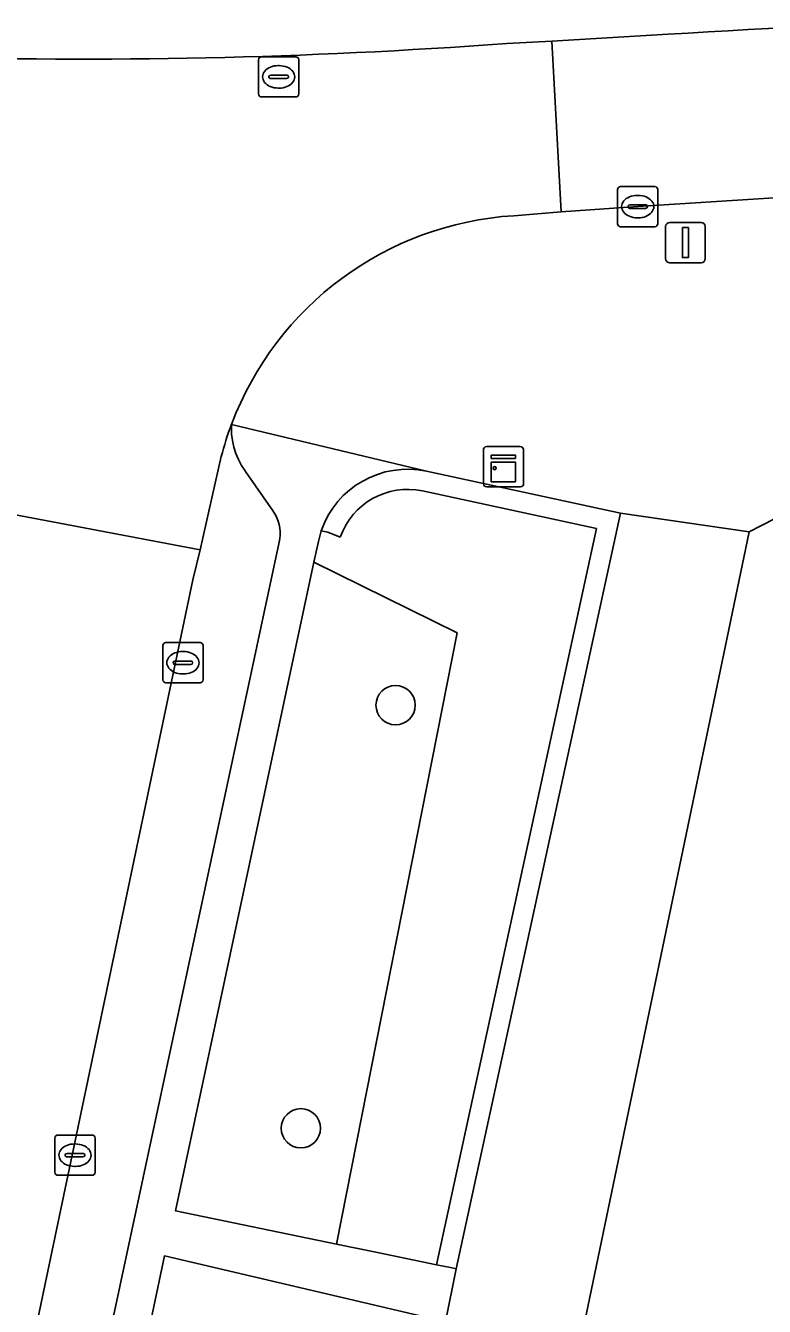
# Model space of a CAD drawing. Extents: x 160856 to 161310, y 384024 to 384878.
# Drawn here: x 161150.2 to 161168.6, y 384821.08 to 384852.96 of the extents above; entities that cross this region are included whole.
import ezdxf

# ---------------------------------------------------------------- set-up
doc = ezdxf.new("R2010")
doc.units = 0
for name, color, linetype in [('IMGEO_Berm_groen', 7, 'Continuous'), ('IMGEO_Boom', 7, 'Continuous'), ('IMGEO_Groenvoorziening', 7, 'Continuous'), ('IMGEO_Haag', 7, 'Continuous'), ('IMGEO_Kast', 7, 'Continuous'), ('IMGEO_Kolk', 7, 'Continuous'), ('IMGEO_Lichtmast', 7, 'Continuous'), ('IMGEO_Pand', 7, 'Continuous'), ('IMGEO_Parkeervlak_open', 7, 'Continuous'), ('IMGEO_Rijbaan_lokaal_gesloten', 7, 'Continuous'), ('IMGEO_Rijbaan_lokaal_open', 7, 'Continuous'), ('IMGEO_Rioolput', 7, 'Continuous'), ('IMGEO_Voetpad_open', 7, 'Continuous')]:
    doc.layers.add(name, color=color, linetype=linetype)

msp = doc.modelspace()

# ---------------------------------------------------------------- linework, layer by layer
at = {"layer": 'IMGEO_Berm_groen'}
msp.add_lwpolyline([(161162.185, 384852.52), (161163.31, 384852.581), (161166.204, 384852.749)], dxfattribs=at)
for centre, radius, start, end in [((161179.652, 384639.897), 213.276, 89.3119, 93.61507), ((161151.619, 384994.813), 142.684, 268.22095, 274.24686)]:
    msp.add_arc(centre, radius, start, end, dxfattribs=at)
at = {"layer": 'IMGEO_Boom'}
for centre in [(161159.416, 384836.047), (161157.057, 384825.513)]:
    msp.add_circle(centre, 0.489, dxfattribs=at)
at = {"layer": 'IMGEO_Groenvoorziening'}
for points in [[(161160.084, 384841.38), (161164.421, 384840.444), (161160.434, 384822.118), (161160.787, 384822.045), (161160.924, 384822.017), (161165.016, 384840.827), (161160.189, 384841.869)], [(161158.039, 384840.227), (161157.731, 384840.354), (161157.566, 384840.39), (161157.492, 384840.125), (161157.382, 384839.611), (161160.95, 384837.847), (161157.944, 384822.63), (161158.965, 384822.42), (161160.434, 384822.118), (161164.421, 384840.444), (161160.084, 384841.38)], [(161157.566, 384840.39), (161157.731, 384840.354), (161158.039, 384840.227)]]:
    msp.add_lwpolyline(points, dxfattribs=at)
for points in [[(161157.944, 384822.63), (161160.95, 384837.847), (161157.382, 384839.611), (161153.937, 384823.455)], [(161153.659, 384822.334), (161151.04, 384809.913), (161157.598, 384808.455), (161160.136, 384820.818)]]:
    msp.add_lwpolyline(points, close=True, dxfattribs=at)
for centre, radius, start, end in [((161159.712, 384839.65), 2.27, 77.8703, 160.9633), ((161159.713, 384839.648), 1.771, 77.9033, 160.9266), ((161159.713, 384839.648), 1.771, 77.9033, 160.9266)]:
    msp.add_arc(centre, radius, start, end, dxfattribs=at)
at = {"layer": 'IMGEO_Haag'}
for points in [[(161160.084, 384841.38), (161164.421, 384840.444), (161160.434, 384822.118), (161160.787, 384822.045), (161160.924, 384822.017), (161165.016, 384840.827), (161160.189, 384841.869)], [(161157.566, 384840.39), (161157.731, 384840.354), (161158.039, 384840.227)]]:
    msp.add_lwpolyline(points, dxfattribs=at)
for centre, radius, start, end in [((161159.712, 384839.65), 2.27, 77.8703, 160.9633), ((161159.713, 384839.648), 1.771, 77.9033, 160.9266)]:
    msp.add_arc(centre, radius, start, end, dxfattribs=at)
at = {"layer": 'IMGEO_Kast'}
for p, q in [((161161.605, 384841.558), (161161.605, 384842.399)), ((161161.605, 384842.399), (161161.605, 384841.558)), ((161161.68, 384842.483), (161162.521, 384842.483)), ((161162.521, 384842.483), (161161.68, 384842.483)), ((161162.605, 384842.408), (161162.605, 384841.567)), ((161162.605, 384841.567), (161162.605, 384842.408)), ((161162.53, 384841.483), (161161.689, 384841.483)), ((161161.689, 384841.483), (161162.53, 384841.483))]:
    msp.add_line(p, q, dxfattribs=at)
for points in [[(161161.8, 384842.273), (161162.4, 384842.273), (161162.4, 384842.188), (161161.8, 384842.188), (161161.8, 384842.273)], [(161161.8, 384842.098), (161162.4, 384842.098), (161162.4, 384841.609), (161161.8, 384841.609), (161161.8, 384842.098)]]:
    msp.add_lwpolyline(points, dxfattribs=at)
msp.add_circle((161161.884, 384841.947), 0.0377, dxfattribs=at)
for centre, start, end in [((161161.683, 384842.405), 92.4484, 184.2845), ((161161.683, 384842.405), 92.4484, 184.2845), ((161162.527, 384842.405), 2.4484, 94.2845), ((161162.527, 384842.405), 2.4484, 94.2845), ((161161.683, 384841.561), 182.4484, 274.2845), ((161161.683, 384841.561), 182.4484, 274.2845), ((161162.527, 384841.561), 272.4484, 4.2845), ((161162.527, 384841.561), 272.4484, 4.2845)]:
    msp.add_arc(centre, 0.0779, start, end, dxfattribs=at)
at = {"layer": 'IMGEO_Kolk'}
for p, q in [((161165.023, 384848.958), (161165.875, 384848.958)), ((161164.948, 384848.032), (161164.948, 384848.884)), ((161165.436, 384848.738), (161165.461, 384848.738)), ((161165.949, 384848.884), (161165.949, 384848.032)), ((161165.207, 384848.452), (161165.207, 384848.464)), ((161165.645, 384848.415), (161165.247, 384848.415)), ((161165.25, 384848.501), (161165.648, 384848.501)), ((161165.691, 384848.464), (161165.691, 384848.452)), ((161165.875, 384847.958), (161165.023, 384847.958)), ((161165.459, 384848.178), (161165.434, 384848.178)), ((161153.618, 384836.677), (161153.618, 384837.529)), ((161153.693, 384837.603), (161154.545, 384837.603)), ((161154.619, 384837.529), (161154.619, 384836.677)), ((161153.877, 384837.097), (161153.877, 384837.109)), ((161153.92, 384837.146), (161154.318, 384837.146)), ((161154.106, 384837.383), (161154.131, 384837.383)), ((161154.361, 384837.109), (161154.361, 384837.097)), ((161154.315, 384837.06), (161153.917, 384837.06)), ((161154.129, 384836.823), (161154.104, 384836.823)), ((161154.545, 384836.603), (161153.693, 384836.603)), ((161151.004, 384825.344), (161151.856, 384825.344)), ((161150.929, 384824.418), (161150.929, 384825.27)), ((161151.417, 384825.124), (161151.442, 384825.124)), ((161151.93, 384825.27), (161151.93, 384824.418)), ((161151.188, 384824.838), (161151.188, 384824.85)), ((161151.626, 384824.801), (161151.228, 384824.801)), ((161151.231, 384824.887), (161151.629, 384824.887)), ((161151.672, 384824.85), (161151.672, 384824.838)), ((161151.856, 384824.344), (161151.004, 384824.344)), ((161151.44, 384824.564), (161151.415, 384824.564))]:
    msp.add_line(p, q, dxfattribs=at)
for points in [[(161165.023, 384848.958), (161165.875, 384848.958)], [(161164.948, 384848.032), (161164.948, 384848.884)], [(161165.949, 384848.884), (161165.949, 384848.032)], [(161165.875, 384847.958), (161165.023, 384847.958)], [(161153.618, 384836.677), (161153.618, 384837.529)], [(161153.693, 384837.603), (161154.545, 384837.603)], [(161154.619, 384837.529), (161154.619, 384836.677)], [(161154.545, 384836.603), (161153.693, 384836.603)], [(161151.004, 384825.344), (161151.856, 384825.344)], [(161150.929, 384824.418), (161150.929, 384825.27)], [(161151.93, 384825.27), (161151.93, 384824.418)], [(161151.856, 384824.344), (161151.004, 384824.344)]]:
    msp.add_lwpolyline(points, dxfattribs=at)
for centre, radius, start, end in [((161165.025, 384848.882), 0.0765, 91.552, 178.448), ((161165.025, 384848.882), 0.0765, 91.552, 178.448), ((161165.873, 384848.882), 0.0765, 1.552, 88.448), ((161165.873, 384848.882), 0.0765, 1.552, 88.448), ((161165.247, 384848.461), 0.0403, 85.8775, 175.7526), ((161165.244, 384848.451), 0.0366, 178.938, 274.7102), ((161165.648, 384848.458), 0.043, 264.8664, 352.4533), ((161165.652, 384848.463), 0.0386, 1.7309, 96.639), ((161165.025, 384848.034), 0.0765, 181.552, 268.448), ((161165.025, 384848.034), 0.0765, 181.552, 268.448), ((161165.873, 384848.034), 0.0765, 271.552, 358.448), ((161165.873, 384848.034), 0.0765, 271.552, 358.448), ((161153.695, 384837.527), 0.0765, 91.552, 178.448), ((161153.695, 384837.527), 0.0765, 91.552, 178.448), ((161154.543, 384837.527), 0.0765, 1.552, 88.448), ((161154.543, 384837.527), 0.0765, 1.552, 88.448), ((161153.917, 384837.106), 0.0403, 85.8775, 175.7526), ((161153.914, 384837.096), 0.0366, 178.938, 274.7102), ((161154.318, 384837.103), 0.043, 264.8664, 352.4533), ((161154.322, 384837.108), 0.0386, 1.7309, 96.639), ((161153.695, 384836.679), 0.0765, 181.552, 268.448), ((161153.695, 384836.679), 0.0765, 181.552, 268.448), ((161154.543, 384836.679), 0.0765, 271.552, 358.448), ((161154.543, 384836.679), 0.0765, 271.552, 358.448), ((161151.006, 384825.268), 0.0765, 91.552, 178.448), ((161151.006, 384825.268), 0.0765, 91.552, 178.448), ((161151.854, 384825.268), 0.0765, 1.552, 88.448), ((161151.854, 384825.268), 0.0765, 1.552, 88.448), ((161151.228, 384824.847), 0.0403, 85.8775, 175.7526), ((161151.225, 384824.837), 0.0366, 178.938, 274.7102), ((161151.629, 384824.844), 0.043, 264.8664, 352.4533), ((161151.633, 384824.849), 0.0386, 1.7309, 96.639), ((161151.006, 384824.42), 0.0765, 181.552, 268.448), ((161151.006, 384824.42), 0.0765, 181.552, 268.448), ((161151.854, 384824.42), 0.0765, 271.552, 358.448), ((161151.854, 384824.42), 0.0765, 271.552, 358.448)]:
    msp.add_arc(centre, radius, start, end, dxfattribs=at)
for centre, major_axis, ratio, start_param, end_param in [((161165.435, 384848.458), (-0.387, 0.002), 0.722429, 4.712389, 7.853982), ((161165.46, 384848.458), (-0.39, 0.002), 0.717154, 1.570796, 4.712389), ((161154.105, 384837.103), (-0.387, 0.002), 0.722429, 4.712389, 7.853982), ((161154.13, 384837.103), (-0.39, 0.002), 0.717154, 1.570796, 4.712389), ((161151.416, 384824.844), (-0.387, 0.002), 0.722429, 4.712389, 7.853982), ((161151.441, 384824.844), (-0.39, 0.002), 0.717154, 1.570796, 4.712389)]:
    msp.add_ellipse(centre, major_axis=major_axis, ratio=ratio, start_param=start_param, end_param=end_param, dxfattribs=at)
at = {"layer": 'IMGEO_Lichtmast'}
for p, q in [((161166.142, 384847.163), (161166.142, 384847.963)), ((161166.142, 384847.963), (161166.142, 384847.163)), ((161166.242, 384848.063), (161167.032, 384848.063)), ((161167.032, 384848.063), (161166.242, 384848.063)), ((161167.132, 384847.963), (161167.132, 384847.163)), ((161167.132, 384847.163), (161167.132, 384847.963)), ((161167.032, 384847.063), (161166.242, 384847.063)), ((161166.242, 384847.063), (161167.032, 384847.063))]:
    msp.add_line(p, q, dxfattribs=at)
msp.add_lwpolyline([(161166.562, 384847.938), (161166.712, 384847.938), (161166.712, 384847.188), (161166.562, 384847.188), (161166.562, 384847.938)], dxfattribs=at)
for centre, start, end in [((161166.242, 384847.963), 90, 180), ((161166.242, 384847.963), 90, 180), ((161167.032, 384847.963), 0, 90), ((161167.032, 384847.963), 360, 90), ((161166.242, 384847.163), 180, 270), ((161166.242, 384847.163), 180, 270), ((161167.032, 384847.163), 270, 0), ((161167.032, 384847.163), 270, 0)]:
    msp.add_arc(centre, 0.1, start, end, dxfattribs=at)
at = {"layer": 'IMGEO_Pand'}
msp.add_lwpolyline([(161172.208, 384823.263), (161171.448, 384823.43), (161169.715, 384823.812), (161170.574, 384827.84), (161170.917, 384829.449), (161172.87, 384829.037), (161174.422, 384828.71), (161174.436, 384828.749), (161175.609, 384831.855), (161178.275, 384838.914), (161176.648, 384839.532), (161169.502, 384841.015), (161168.221, 384840.36), (161163.699, 384818.637), (161171.345, 384816.953), (161171.368, 384817.061), (161171.533, 384817.012), (161172.203, 384820.051), (161172.021, 384820.105), (161172.056, 384820.271), (161171.572, 384820.377)], close=True, dxfattribs=at)
at = {"layer": 'IMGEO_Parkeervlak_open'}
for points in [[(161156.52, 384840.108), (161156.535, 384840.194), (161156.542, 384840.281), (161156.541, 384840.369), (161156.532, 384840.456), (161156.516, 384840.541), (161156.492, 384840.626), (161156.46, 384840.707), (161156.422, 384840.785), (161156.376, 384840.86), (161156.366, 384840.875), (161155.68, 384841.865), (161155.67, 384841.878), (161155.58, 384842.016), (161155.503, 384842.162), (161155.439, 384842.314), (161155.389, 384842.471), (161155.353, 384842.632), (161155.332, 384842.796), (161155.325, 384842.961), (161155.329, 384843.038)], [(161155.073, 384842.234), (161154.552, 384839.91), (161154.367, 384839.171), (161148.531, 384811.393), (161148.562, 384811.473), (161148.629, 384811.616), (161148.708, 384811.751), (161148.799, 384811.879), (161148.901, 384811.999), (161149.013, 384812.109), (161149.135, 384812.208), (161149.265, 384812.296), (161150.422, 384813.041), (161150.494, 384813.092), (161150.561, 384813.149), (161150.623, 384813.212), (161150.679, 384813.28), (161150.728, 384813.353), (161150.771, 384813.43), (161150.807, 384813.511), (161150.836, 384813.594), (161150.854, 384813.667), (161156.52, 384840.108)]]:
    msp.add_lwpolyline(points, dxfattribs=at)
msp.add_arc((161162.64, 384840.268), 7.818, 159.2447, 165.4315, dxfattribs=at)
at = {"layer": 'IMGEO_Rijbaan_lokaal_gesloten'}
msp.add_lwpolyline([(161166.204, 384852.749), (161163.31, 384852.581), (161163.539, 384848.326), (161165.449, 384848.458), (161171.718, 384848.858), (161173.909, 384849.019)], dxfattribs=at)
msp.add_arc((161179.652, 384639.897), 213.276, 89.3119, 93.61507, dxfattribs=at)
at = {"layer": 'IMGEO_Rijbaan_lokaal_open'}
for points in [[(161163.31, 384852.581), (161162.185, 384852.52)], [(161162.359, 384848.232), (161163.539, 384848.326), (161163.31, 384852.581)], [(161149.803, 384841.868), (161149.596, 384840.854), (161154.552, 384839.91), (161155.073, 384842.234)], [(161138.061, 384762.728), (161147.796, 384807.819), (161147.836, 384808.005), (161148.441, 384810.97), (161148.531, 384811.393), (161154.367, 384839.171), (161154.552, 384839.91), (161149.596, 384840.854), (161148.055, 384833.134), (161146.733, 384826.807), (161146.298, 384824.812), (161145.505, 384821.171), (161144.864, 384818.229), (161132.813, 384761.681)]]:
    msp.add_lwpolyline(points, dxfattribs=at)
for centre, radius, start, end in [((161151.619, 384994.813), 142.684, 268.22095, 274.24686), ((161162.861, 384840.199), 8.049, 93.5728, 159.3437), ((161162.64, 384840.268), 7.818, 159.2447, 165.4315)]:
    msp.add_arc(centre, radius, start, end, dxfattribs=at)
at = {"layer": 'IMGEO_Rioolput'}
for p, q in [((161156.003, 384851.263), (161156.003, 384852.115)), ((161156.078, 384852.189), (161156.93, 384852.189)), ((161157.004, 384852.115), (161157.004, 384851.263)), ((161156.491, 384851.969), (161156.516, 384851.969)), ((161156.262, 384851.683), (161156.262, 384851.695)), ((161156.7, 384851.646), (161156.302, 384851.646)), ((161156.305, 384851.732), (161156.703, 384851.732)), ((161156.746, 384851.695), (161156.746, 384851.683)), ((161156.93, 384851.189), (161156.078, 384851.189)), ((161156.514, 384851.409), (161156.489, 384851.409))]:
    msp.add_line(p, q, dxfattribs=at)
for points in [[(161156.003, 384851.263), (161156.003, 384852.115)], [(161156.078, 384852.189), (161156.93, 384852.189)], [(161157.004, 384852.115), (161157.004, 384851.263)], [(161156.93, 384851.189), (161156.078, 384851.189)]]:
    msp.add_lwpolyline(points, dxfattribs=at)
for centre, radius, start, end in [((161156.08, 384852.113), 0.0765, 91.552, 178.448), ((161156.08, 384852.113), 0.0765, 91.552, 178.448), ((161156.928, 384852.113), 0.0765, 1.552, 88.448), ((161156.928, 384852.113), 0.0765, 1.552, 88.448), ((161156.302, 384851.692), 0.0403, 85.8775, 175.7526), ((161156.299, 384851.682), 0.0366, 178.938, 274.7102), ((161156.703, 384851.689), 0.043, 264.8664, 352.4533), ((161156.707, 384851.694), 0.0386, 1.7309, 96.639), ((161156.08, 384851.265), 0.0765, 181.552, 268.448), ((161156.08, 384851.265), 0.0765, 181.552, 268.448), ((161156.928, 384851.265), 0.0765, 271.552, 358.448), ((161156.928, 384851.265), 0.0765, 271.552, 358.448)]:
    msp.add_arc(centre, radius, start, end, dxfattribs=at)
for centre, major_axis, ratio, start_param, end_param in [((161156.49, 384851.689), (-0.387, 0.002), 0.722429, 4.712389, 7.853982), ((161156.515, 384851.689), (-0.39, 0.002), 0.717154, 1.570796, 4.712389)]:
    msp.add_ellipse(centre, major_axis=major_axis, ratio=ratio, start_param=start_param, end_param=end_param, dxfattribs=at)
at = {"layer": 'IMGEO_Voetpad_open'}
for points in [[(161171.718, 384848.858), (161165.449, 384848.458), (161163.539, 384848.326), (161162.359, 384848.232)], [(161160.189, 384841.869), (161155.329, 384843.038), (161155.325, 384842.961), (161155.332, 384842.796), (161155.353, 384842.632), (161155.389, 384842.471), (161155.439, 384842.314), (161155.503, 384842.162), (161155.58, 384842.016), (161155.67, 384841.878), (161155.68, 384841.865), (161156.366, 384840.875), (161156.376, 384840.86), (161156.422, 384840.785), (161156.46, 384840.707), (161156.492, 384840.626), (161156.516, 384840.541), (161156.532, 384840.456), (161156.541, 384840.369), (161156.542, 384840.281), (161156.535, 384840.194), (161156.52, 384840.108), (161150.854, 384813.667)], [(161155.329, 384843.038), (161160.189, 384841.869), (161165.016, 384840.827), (161168.221, 384840.36), (161169.502, 384841.015), (161176.648, 384839.532), (161178.275, 384838.914), (161178.703, 384838.751), (161182.877, 384837.164), (161187.721, 384835.323), (161192.304, 384833.582), (161196.885, 384831.84), (161201.466, 384830.099), (161206.047, 384828.358), (161210.628, 384826.617), (161215.35, 384824.822), (161216.116, 384824.531), (161220.078, 384834.88), (161222.199, 384840.723)], [(161150.501, 384807.501), (161151.04, 384809.913), (161153.659, 384822.334), (161160.136, 384820.818), (161160.272, 384820.786), (161160.661, 384820.695), (161160.924, 384822.017), (161160.787, 384822.045), (161160.434, 384822.118), (161158.965, 384822.42), (161157.944, 384822.63), (161153.937, 384823.455), (161157.382, 384839.611), (161157.492, 384840.125), (161157.566, 384840.39)]]:
    msp.add_lwpolyline(points, dxfattribs=at)
msp.add_lwpolyline([(161168.221, 384840.36), (161165.016, 384840.827), (161160.924, 384822.017), (161160.661, 384820.695), (161158.054, 384808.354), (161161.27, 384807.651), (161162.491, 384813.194), (161163.69, 384818.639), (161163.699, 384818.637)], close=True, dxfattribs=at)
for centre, radius, start, end in [((161162.861, 384840.199), 8.049, 93.5728, 159.3437), ((161159.712, 384839.65), 2.27, 77.8703, 160.9633)]:
    msp.add_arc(centre, radius, start, end, dxfattribs=at)

doc.saveas('drawing.dxf')
